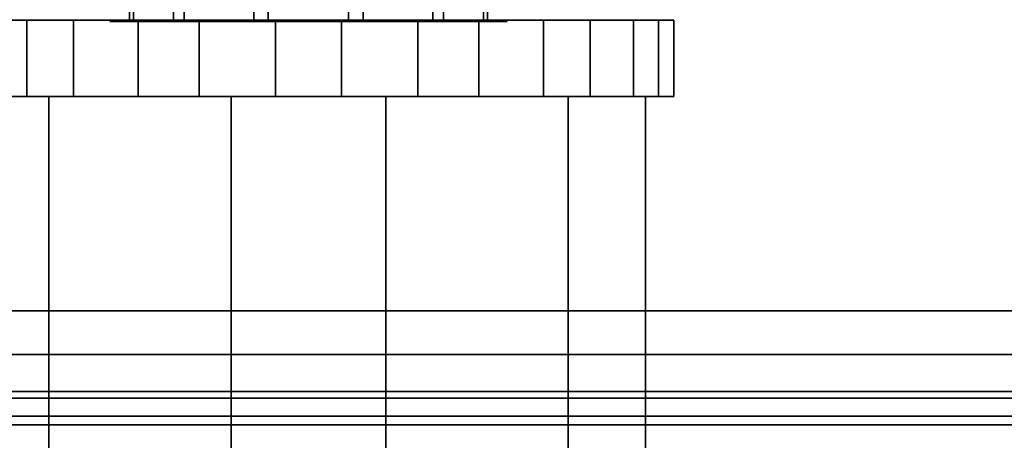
# Model space of a CAD drawing. Extents: x -48 to 48, y -49.6 to 48.
# Tile 777 of 890: x 23.4 to 25.4, y -1.8 to -0.9. Entities that reach past the tile are written whole.
import ezdxf

# ---------------------------------------------------------------- set-up
doc = ezdxf.new("R2010")
doc.units = 0

msp = doc.modelspace()

# ---------------------------------------------------------------- linework, layer by layer
at = {"layer": '11B1 [56]', "color": 1}
for points, invisible_edges in [([(34, -1.534, 52), (14.375, -1.534, 52), (14.375, 1.534, 52)], 12), ([(34, -1.534, 52), (14.375, 1.534, 52), (34, 1.534, 52)], 1), ([(34, 1.534, 58), (14.375, 1.534, 58), (14.375, -1.534, 58)], 12), ([(34, 1.534, 58), (14.375, -1.534, 58), (34, -1.534, 58)], 1), ([(34, -1.534, 57.767), (14.375, -1.534, 57.767), (14.375, 1.534, 57.767)], 12), ([(34, -1.534, 57.767), (14.375, 1.534, 57.767), (34, 1.534, 57.767)], 1), ([(34, 1.534, 52.233), (14.375, 1.534, 52.233), (14.375, -1.534, 52.233)], 12), ([(34, 1.534, 52.233), (14.375, -1.534, 52.233), (34, -1.534, 52.233)], 1), ([(34, -1.71233, 52.0355), (14.375, -1.71233, 52.0355), (14.375, -1.534, 52)], 12), ([(34, -1.71233, 52.0355), (14.375, -1.534, 52), (34, -1.534, 52)], 1), ([(34, -1.534, 58), (14.375, -1.534, 58), (14.375, -1.71233, 57.9645)], 12), ([(34, -1.534, 58), (14.375, -1.71233, 57.9645), (34, -1.71233, 57.9645)], 1), ([(34, -1.62317, 57.7493), (14.375, -1.62317, 57.7493), (14.375, -1.534, 57.767)], 12), ([(34, -1.62317, 57.7493), (14.375, -1.534, 57.767), (34, -1.534, 57.767)], 1), ([(34, -1.534, 52.233), (14.375, -1.534, 52.233), (14.375, -1.62317, 52.2507)], 12), ([(34, -1.534, 52.233), (14.375, -1.62317, 52.2507), (34, -1.62317, 52.2507)], 1), ([(34, -1.69876, 57.6988), (14.375, -1.69876, 57.6988), (14.375, -1.62317, 57.7493)], 12), ([(34, -1.69876, 57.6988), (14.375, -1.62317, 57.7493), (34, -1.62317, 57.7493)], 1), ([(34, -1.62317, 52.2507), (14.375, -1.62317, 52.2507), (14.375, -1.69876, 52.3012)], 12), ([(34, -1.62317, 52.2507), (14.375, -1.69876, 52.3012), (34, -1.69876, 52.3012)], 1), ([(34, -1.74926, 57.6232), (14.375, -1.74926, 57.6232), (14.375, -1.69876, 57.6988)], 12), ([(34, -1.74926, 57.6232), (14.375, -1.69876, 57.6988), (34, -1.69876, 57.6988)], 1), ([(34, -1.69876, 52.3012), (14.375, -1.69876, 52.3012), (14.375, -1.74926, 52.3768)], 12), ([(34, -1.69876, 52.3012), (14.375, -1.74926, 52.3768), (34, -1.74926, 52.3768)], 1), ([(34, -1.86351, 52.1365), (14.375, -1.86351, 52.1365), (14.375, -1.71233, 52.0355)], 12), ([(34, -1.86351, 52.1365), (14.375, -1.71233, 52.0355), (34, -1.71233, 52.0355)], 1), ([(34, -1.71233, 57.9645), (14.375, -1.71233, 57.9645), (14.375, -1.86351, 57.8635)], 12), ([(34, -1.71233, 57.9645), (14.375, -1.86351, 57.8635), (34, -1.86351, 57.8635)], 1), ([(34, -1.767, 57.534), (14.375, -1.767, 57.534), (14.375, -1.74926, 57.6232)], 12), ([(34, -1.767, 57.534), (14.375, -1.74926, 57.6232), (34, -1.74926, 57.6232)], 1), ([(34, -1.74926, 52.3768), (14.375, -1.74926, 52.3768), (14.375, -1.767, 52.466)], 12), ([(34, -1.74926, 52.3768), (14.375, -1.767, 52.466), (34, -1.767, 52.466)], 1), ([(34, -1.767, 52.466), (14.375, -1.767, 52.466), (14.375, -1.767, 57.534)], 12), ([(34, -1.767, 52.466), (14.375, -1.767, 57.534), (34, -1.767, 57.534)], 1)]:
    msp.add_3dface(points, dxfattribs=dict(at, invisible_edges=invisible_edges))
at = {"layer": '12D1 [58]', "color": 0}
for points, invisible_edges in [([(23.7242, -0.1855, 82.746), (23.7242, -0.9395, 82.746), (23.6341, -0.9395, 82.9179)], 12), ([(23.7242, -0.1855, 82.746), (23.6341, -0.9395, 82.9179), (23.6341, -0.1855, 82.9179)], 1), ([(23.6341, -0.1855, 82.9179), (23.6341, -0.9395, 82.9179), (23.6421, -0.9395, 83.1119)], 12), ([(23.6341, -0.1855, 82.9179), (23.6421, -0.9395, 83.1119), (23.6421, -0.1855, 83.1119)], 1), ([(23.6421, -0.1855, 83.1119), (23.6421, -0.9395, 83.1119), (23.746, -0.9395, 83.2758)], 12), ([(23.6421, -0.1855, 83.1119), (23.746, -0.9395, 83.2758), (23.746, -0.1855, 83.2758)], 1), ([(23.8881, -0.1855, 82.6421), (23.8881, -0.9395, 82.6421), (23.7242, -0.9395, 82.746)], 12), ([(23.8881, -0.1855, 82.6421), (23.7242, -0.9395, 82.746), (23.7242, -0.1855, 82.746)], 1), ([(23.746, -0.1855, 83.2758), (23.746, -0.9395, 83.2758), (23.9179, -0.9395, 83.3659)], 12), ([(23.746, -0.1855, 83.2758), (23.9179, -0.9395, 83.3659), (23.9179, -0.1855, 83.3659)], 1), ([(24.0821, -0.1855, 82.6341), (24.0821, -0.9395, 82.6341), (23.8881, -0.9395, 82.6421)], 12), ([(24.0821, -0.1855, 82.6341), (23.8881, -0.9395, 82.6421), (23.8881, -0.1855, 82.6421)], 1), ([(23.9179, -0.1855, 83.3659), (23.9179, -0.9395, 83.3659), (24.1119, -0.9395, 83.3579)], 12), ([(23.9179, -0.1855, 83.3659), (24.1119, -0.9395, 83.3579), (24.1119, -0.1855, 83.3579)], 1), ([(24.254, -0.1855, 82.7242), (24.254, -0.9395, 82.7242), (24.0821, -0.9395, 82.6341)], 12), ([(24.254, -0.1855, 82.7242), (24.0821, -0.9395, 82.6341), (24.0821, -0.1855, 82.6341)], 1), ([(24.1119, -0.1855, 83.3579), (24.1119, -0.9395, 83.3579), (24.2758, -0.9395, 83.254)], 12), ([(24.1119, -0.1855, 83.3579), (24.2758, -0.9395, 83.254), (24.2758, -0.1855, 83.254)], 1), ([(24.3579, -0.1855, 82.8881), (24.3579, -0.9395, 82.8881), (24.254, -0.9395, 82.7242)], 12), ([(24.3579, -0.1855, 82.8881), (24.254, -0.9395, 82.7242), (24.254, -0.1855, 82.7242)], 1), ([(24.2758, -0.1855, 83.254), (24.2758, -0.9395, 83.254), (24.3659, -0.9395, 83.0821)], 12), ([(24.2758, -0.1855, 83.254), (24.3659, -0.9395, 83.0821), (24.3659, -0.1855, 83.0821)], 1), ([(24.3659, -0.1855, 83.0821), (24.3659, -0.9395, 83.0821), (24.3579, -0.9395, 82.8881)], 12), ([(24.3659, -0.1855, 83.0821), (24.3579, -0.9395, 82.8881), (24.3579, -0.1855, 82.8881)], 1), ([(24.5758, -0.9395, 82.5194), (23.3356, -0.9395, 82.652), (23.253, -0.9395, 82.9327)], 13), ([(24.5758, -0.9395, 82.5194), (23.253, -0.9395, 82.9327), (23.2841, -0.9395, 83.2237)], 13), ([(24.5758, -0.9395, 82.5194), (23.2841, -0.9395, 83.2237), (23.4242, -0.9395, 83.4806)], 13), ([(23.2841, -0.9395, 83.2237), (23.2841, -1.09575, 83.2237), (23.4242, -1.09575, 83.4806)], 12), ([(23.2841, -0.9395, 83.2237), (23.4242, -1.09575, 83.4806), (23.4242, -0.9395, 83.4806)], 1), ([(24.5758, -0.9395, 82.5194), (23.5194, -0.9395, 82.4242), (23.3356, -0.9395, 82.652)], 13), ([(23.5194, -0.9395, 82.4242), (23.5194, -1.09575, 82.4242), (23.3356, -1.09575, 82.652)], 12), ([(23.5194, -0.9395, 82.4242), (23.3356, -1.09575, 82.652), (23.3356, -0.9395, 82.652)], 1), ([(24.5758, -0.9395, 82.5194), (23.4242, -0.9395, 83.4806), (23.652, -0.9395, 83.6644)], 13), ([(23.4242, -0.9395, 83.4806), (23.4242, -1.09575, 83.4806), (23.652, -1.09575, 83.6644)], 12), ([(23.4242, -0.9395, 83.4806), (23.652, -1.09575, 83.6644), (23.652, -0.9395, 83.6644)], 1), ([(24.5758, -0.9395, 82.5194), (23.7763, -0.9395, 82.2841), (23.5194, -0.9395, 82.4242)], 13), ([(23.7763, -0.9395, 82.2841), (23.7763, -1.09575, 82.2841), (23.5194, -1.09575, 82.4242)], 12), ([(23.7763, -0.9395, 82.2841), (23.5194, -1.09575, 82.4242), (23.5194, -0.9395, 82.4242)], 1), ([(24.3579, -0.9395, 82.8881), (23.6421, -0.9395, 83.1119), (23.6341, -0.9395, 82.9179)], 13), ([(24.3579, -0.9395, 82.8881), (23.6341, -0.9395, 82.9179), (23.7242, -0.9395, 82.746)], 13), ([(24.3579, -0.9395, 82.8881), (23.746, -0.9395, 83.2758), (23.6421, -0.9395, 83.1119)], 13), ([(24.5758, -0.9395, 82.5194), (23.652, -0.9395, 83.6644), (23.9327, -0.9395, 83.747)], 13), ([(23.652, -0.9395, 83.6644), (23.652, -1.09575, 83.6644), (23.9327, -1.09575, 83.747)], 12), ([(23.652, -0.9395, 83.6644), (23.9327, -1.09575, 83.747), (23.9327, -0.9395, 83.747)], 1), ([(24.3579, -0.9395, 82.8881), (23.7242, -0.9395, 82.746), (23.8881, -0.9395, 82.6421)], 13), ([(24.3579, -0.9395, 82.8881), (23.9179, -0.9395, 83.3659), (23.746, -0.9395, 83.2758)], 13), ([(24.5758, -0.9395, 82.5194), (24.0673, -0.9395, 82.253), (23.7763, -0.9395, 82.2841)], 13), ([(24.0673, -0.9395, 82.253), (24.0673, -1.09575, 82.253), (23.7763, -1.09575, 82.2841)], 12), ([(24.0673, -0.9395, 82.253), (23.7763, -1.09575, 82.2841), (23.7763, -0.9395, 82.2841)], 1), ([(24.3579, -0.9395, 82.8881), (23.8881, -0.9395, 82.6421), (24.0821, -0.9395, 82.6341)], 13), ([(24.3579, -0.9395, 82.8881), (24.1119, -0.9395, 83.3579), (23.9179, -0.9395, 83.3659)], 13), ([(24.5758, -0.9395, 82.5194), (23.9327, -0.9395, 83.747), (24.2237, -0.9395, 83.7159)], 13), ([(23.9327, -0.9395, 83.747), (23.9327, -1.09575, 83.747), (24.2237, -1.09575, 83.7159)], 12), ([(23.9327, -0.9395, 83.747), (24.2237, -1.09575, 83.7159), (24.2237, -0.9395, 83.7159)], 1), ([(24.5758, -0.9395, 82.5194), (24.348, -0.9395, 82.3356), (24.0673, -0.9395, 82.253)], 12), ([(24.348, -0.9395, 82.3356), (24.348, -1.09575, 82.3356), (24.0673, -1.09575, 82.253)], 12), ([(24.348, -0.9395, 82.3356), (24.0673, -1.09575, 82.253), (24.0673, -0.9395, 82.253)], 1), ([(24.3579, -0.9395, 82.8881), (24.0821, -0.9395, 82.6341), (24.254, -0.9395, 82.7242)], 1), ([(24.3579, -0.9395, 82.8881), (24.2758, -0.9395, 83.254), (24.1119, -0.9395, 83.3579)], 13), ([(24.5758, -0.9395, 82.5194), (24.2237, -0.9395, 83.7159), (24.4806, -0.9395, 83.5758)], 13), ([(24.2237, -0.9395, 83.7159), (24.2237, -1.09575, 83.7159), (24.4806, -1.09575, 83.5758)], 12), ([(24.2237, -0.9395, 83.7159), (24.4806, -1.09575, 83.5758), (24.4806, -0.9395, 83.5758)], 1), ([(24.3579, -0.9395, 82.8881), (24.3659, -0.9395, 83.0821), (24.2758, -0.9395, 83.254)], 12), ([(24.5758, -0.9395, 82.5194), (24.5758, -1.09575, 82.5194), (24.348, -1.09575, 82.3356)], 12), ([(24.5758, -0.9395, 82.5194), (24.348, -1.09575, 82.3356), (24.348, -0.9395, 82.3356)], 1), ([(24.5758, -0.9395, 82.5194), (24.4806, -0.9395, 83.5758), (24.6644, -0.9395, 83.348)], 13), ([(24.4806, -0.9395, 83.5758), (24.4806, -1.09575, 83.5758), (24.6644, -1.09575, 83.348)], 12), ([(24.4806, -0.9395, 83.5758), (24.6644, -1.09575, 83.348), (24.6644, -0.9395, 83.348)], 1), ([(24.5758, -0.9395, 82.5194), (24.6644, -0.9395, 83.348), (24.747, -0.9395, 83.0673)], 13), ([(24.5758, -0.9395, 82.5194), (24.747, -0.9395, 83.0673), (24.7159, -0.9395, 82.7763)], 1), ([(24.7159, -0.9395, 82.7763), (24.7159, -1.09575, 82.7763), (24.5758, -1.09575, 82.5194)], 12), ([(24.7159, -0.9395, 82.7763), (24.5758, -1.09575, 82.5194), (24.5758, -0.9395, 82.5194)], 1), ([(24.6644, -0.9395, 83.348), (24.6644, -1.09575, 83.348), (24.747, -1.09575, 83.0673)], 12), ([(24.6644, -0.9395, 83.348), (24.747, -1.09575, 83.0673), (24.747, -0.9395, 83.0673)], 1), ([(24.747, -0.9395, 83.0673), (24.747, -1.09575, 83.0673), (24.7159, -1.09575, 82.7763)], 12), ([(24.747, -0.9395, 83.0673), (24.7159, -1.09575, 82.7763), (24.7159, -0.9395, 82.7763)], 1), ([(24.7159, -1.09575, 82.7763), (23.2841, -1.09575, 83.2237), (23.253, -1.09575, 82.9327)], 13), ([(24.7159, -1.09575, 82.7763), (23.253, -1.09575, 82.9327), (23.3356, -1.09575, 82.652)], 13), ([(24.7159, -1.09575, 82.7763), (23.4242, -1.09575, 83.4806), (23.2841, -1.09575, 83.2237)], 13), ([(24.6888, -1.09575, 82.7847), (23.4692, -1.09575, 82.5111), (23.3112, -1.09575, 83.2153)], 13), ([(24.6888, -1.09575, 82.7847), (23.3112, -1.09575, 83.2153), (23.842, -1.09575, 83.7042)], 13), ([(23.4692, -1.09575, 82.5111), (23.4692, -1.83013, 82.5111), (23.3112, -1.83013, 83.2153)], 12), ([(23.4692, -1.09575, 82.5111), (23.3112, -1.83013, 83.2153), (23.3112, -1.09575, 83.2153)], 1), ([(23.3112, -1.09575, 83.2153), (23.3112, -1.83013, 83.2153), (23.842, -1.83013, 83.7042)], 12), ([(23.3112, -1.09575, 83.2153), (23.842, -1.83013, 83.7042), (23.842, -1.09575, 83.7042)], 1), ([(24.7159, -1.09575, 82.7763), (23.3356, -1.09575, 82.652), (23.5194, -1.09575, 82.4242)], 13), ([(24.7159, -1.09575, 82.7763), (23.652, -1.09575, 83.6644), (23.4242, -1.09575, 83.4806)], 13), ([(24.6888, -1.09575, 82.7847), (24.158, -1.09575, 82.2958), (23.4692, -1.09575, 82.5111)], 12), ([(24.158, -1.09575, 82.2958), (24.158, -1.83013, 82.2958), (23.4692, -1.83013, 82.5111)], 12), ([(24.158, -1.09575, 82.2958), (23.4692, -1.83013, 82.5111), (23.4692, -1.09575, 82.5111)], 1), ([(24.7159, -1.09575, 82.7763), (23.5194, -1.09575, 82.4242), (23.7763, -1.09575, 82.2841)], 13), ([(24.7159, -1.09575, 82.7763), (23.9327, -1.09575, 83.747), (23.652, -1.09575, 83.6644)], 13), ([(24.7159, -1.09575, 82.7763), (23.7763, -1.09575, 82.2841), (24.0673, -1.09575, 82.253)], 13), ([(24.6888, -1.09575, 82.7847), (23.842, -1.09575, 83.7042), (24.5308, -1.09575, 83.4889)], 1), ([(23.842, -1.09575, 83.7042), (23.842, -1.83013, 83.7042), (24.5308, -1.83013, 83.4889)], 12), ([(23.842, -1.09575, 83.7042), (24.5308, -1.83013, 83.4889), (24.5308, -1.09575, 83.4889)], 1), ([(24.7159, -1.09575, 82.7763), (24.2237, -1.09575, 83.7159), (23.9327, -1.09575, 83.747)], 13), ([(24.7159, -1.09575, 82.7763), (24.0673, -1.09575, 82.253), (24.348, -1.09575, 82.3356)], 13), ([(24.6888, -1.09575, 82.7847), (24.6888, -1.83013, 82.7847), (24.158, -1.83013, 82.2958)], 12), ([(24.6888, -1.09575, 82.7847), (24.158, -1.83013, 82.2958), (24.158, -1.09575, 82.2958)], 1), ([(24.7159, -1.09575, 82.7763), (24.4806, -1.09575, 83.5758), (24.2237, -1.09575, 83.7159)], 13), ([(24.7159, -1.09575, 82.7763), (24.348, -1.09575, 82.3356), (24.5758, -1.09575, 82.5194)], 1), ([(24.7159, -1.09575, 82.7763), (24.6644, -1.09575, 83.348), (24.4806, -1.09575, 83.5758)], 13), ([(24.5308, -1.09575, 83.4889), (24.5308, -1.83013, 83.4889), (24.6888, -1.83013, 82.7847)], 12), ([(24.5308, -1.09575, 83.4889), (24.6888, -1.83013, 82.7847), (24.6888, -1.09575, 82.7847)], 1), ([(24.7159, -1.09575, 82.7763), (24.747, -1.09575, 83.0673), (24.6644, -1.09575, 83.348)], 12)]:
    msp.add_3dface(points, dxfattribs=dict(at, invisible_edges=invisible_edges))
at = {"layer": '5B2 [24]', "color": 1}
for points, invisible_edges in [([(48, -3.495, 30.1), (6.0625, -3.495, 30.1), (6.0625, 3.495, 30.1)], 12), ([(48, -3.495, 30.1), (6.0625, 3.495, 30.1), (48, 3.495, 30.1)], 1), ([(48, 3.495, 46), (6.0625, 3.495, 46), (6.0625, -3.495, 46)], 12), ([(48, 3.495, 46), (6.0625, -3.495, 46), (48, -3.495, 46)], 1), ([(48, -0.8425, 30.53), (6.0625, -0.8425, 30.53), (6.0625, -3.495, 30.53)], 12), ([(48, -0.8425, 30.53), (6.0625, -3.495, 30.53), (48, -3.495, 30.53)], 1), ([(48, -3.495, 45.57), (6.0625, -3.495, 45.57), (6.0625, -0.8425, 45.57)], 12), ([(48, -3.495, 45.57), (6.0625, -0.8425, 45.57), (48, -0.8425, 45.57)], 1)]:
    msp.add_3dface(points, dxfattribs=dict(at, invisible_edges=invisible_edges))
at = {"layer": '6B2 [51]', "color": 1}
for points, invisible_edges in [([(44, -3.495, 64.1), (1, -3.495, 64.1), (1, 3.495, 64.1)], 12), ([(44, -3.495, 64.1), (1, 3.495, 64.1), (44, 3.495, 64.1)], 1), ([(44, 3.495, 80), (1, 3.495, 80), (1, -3.495, 80)], 12), ([(44, 3.495, 80), (1, -3.495, 80), (44, -3.495, 80)], 1), ([(44, -0.8425, 64.53), (1, -0.8425, 64.53), (1, -3.495, 64.53)], 12), ([(44, -0.8425, 64.53), (1, -3.495, 64.53), (44, -3.495, 64.53)], 1), ([(44, -3.495, 79.57), (1, -3.495, 79.57), (1, -0.8425, 79.57)], 12), ([(44, -3.495, 79.57), (1, -0.8425, 79.57), (44, -0.8425, 79.57)], 1)]:
    msp.add_3dface(points, dxfattribs=dict(at, invisible_edges=invisible_edges))
at = {"layer": '6B2 [51]', "color": 0}
for points, invisible_edges in [([(7, -0.1475, 77), (7, -3.1475, 77), (29, -3.1475, 77)], 12), ([(7, -0.1475, 77), (29, -3.1475, 77), (29, -0.1475, 77)], 1), ([(29, -0.1475, 76.5), (29, -3.1475, 76.5), (7, -3.1475, 76.5)], 12), ([(29, -0.1475, 76.5), (7, -3.1475, 76.5), (7, -0.1475, 76.5)], 1), ([(7, -0.1475, 67.5), (7, -3.1475, 67.5), (29, -3.1475, 67.5)], 12), ([(7, -0.1475, 67.5), (29, -3.1475, 67.5), (29, -0.1475, 67.5)], 1), ([(29, -0.1475, 67), (29, -3.1475, 67), (7, -3.1475, 67)], 12), ([(29, -0.1475, 67), (7, -3.1475, 67), (7, -0.1475, 67)], 1)]:
    msp.add_3dface(points, dxfattribs=dict(at, invisible_edges=invisible_edges))
at = {"layer": '6B2 [51]', "color": 6}
for points, invisible_edges in [([(24.3753, -0.9425, 83.1555), (23.6247, -0.9425, 83.1555), (23.5937, -0.9425, 83)], 13), ([(24.3753, -0.9425, 83.1555), (23.5937, -0.9425, 83), (23.6247, -0.9425, 82.8445)], 13), ([(24.3753, -0.9425, 83.1555), (23.7127, -0.9425, 83.2873), (23.6247, -0.9425, 83.1555)], 13), ([(24.3753, -0.9425, 83.1555), (23.6247, -0.9425, 82.8445), (23.7127, -0.9425, 82.7127)], 13), ([(24.3753, -0.9425, 83.1555), (23.8445, -0.9425, 83.3753), (23.7127, -0.9425, 83.2873)], 13), ([(24.3753, -0.9425, 83.1555), (23.7127, -0.9425, 82.7127), (23.8445, -0.9425, 82.6247)], 13), ([(24.3753, -0.9425, 83.1555), (24, -0.9425, 83.4062), (23.8445, -0.9425, 83.3753)], 13), ([(24.3753, -0.9425, 83.1555), (23.8445, -0.9425, 82.6247), (24, -0.9425, 82.5938)], 13), ([(24.3753, -0.9425, 83.1555), (24.1555, -0.9425, 83.3753), (24, -0.9425, 83.4062)], 13), ([(24.3753, -0.9425, 83.1555), (24, -0.9425, 82.5938), (24.1555, -0.9425, 82.6247)], 13), ([(24.3753, -0.9425, 83.1555), (24.2873, -0.9425, 83.2873), (24.1555, -0.9425, 83.3753)], 12), ([(24.3753, -0.9425, 83.1555), (24.1555, -0.9425, 82.6247), (24.2873, -0.9425, 82.7127)], 13), ([(24.3753, -0.9425, 83.1555), (24.2873, -0.9425, 82.7127), (24.3753, -0.9425, 82.8445)], 13), ([(24.3753, -0.9425, 83.1555), (24.3753, -0.9425, 82.8445), (24.4062, -0.9425, 83)], 1)]:
    msp.add_3dface(points, dxfattribs=dict(at, invisible_edges=invisible_edges))

doc.saveas('drawing.dxf')
